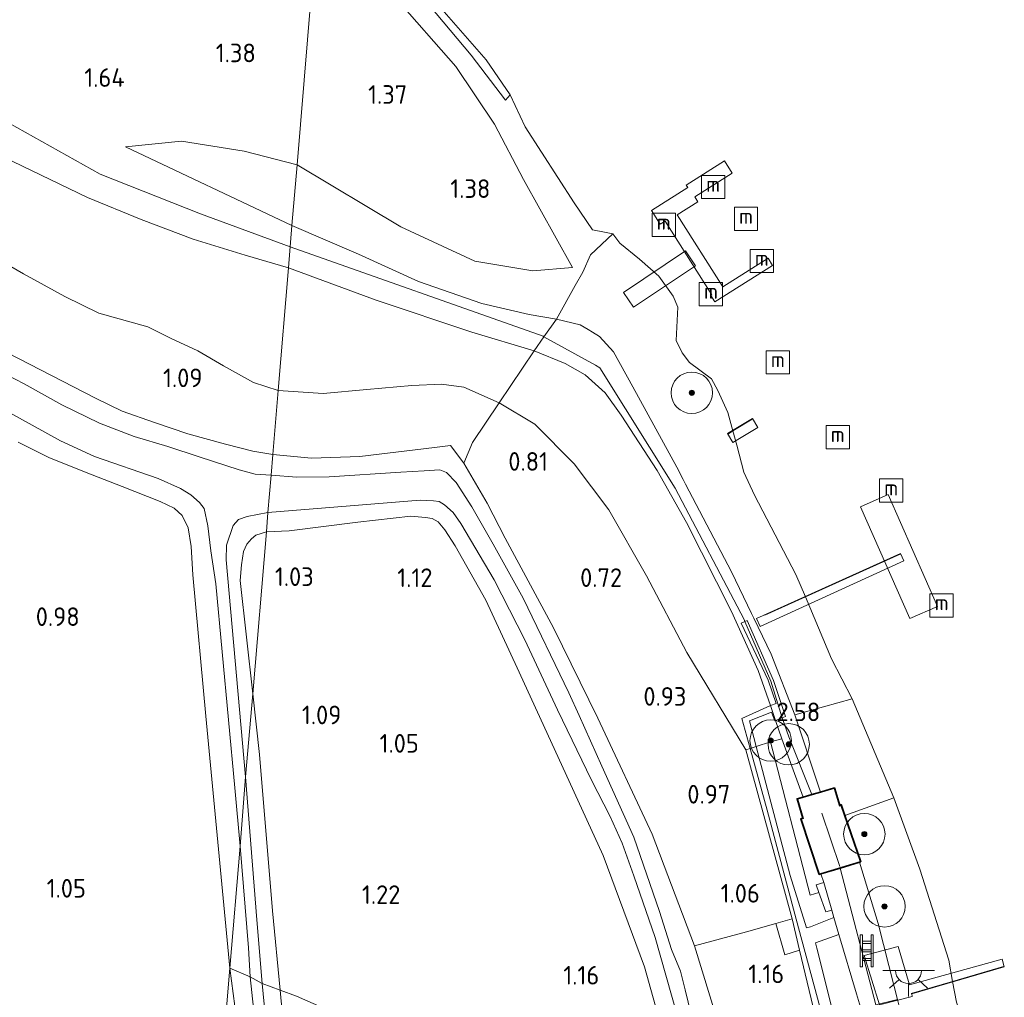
# Model space of a CAD drawing. Extents: x 126429 to 133038, y 413091 to 414846.
# Tile 260 of 304: x 132022 to 132117, y 413474 to 413568. Entities that reach past the tile are written whole.
import ezdxf
from ezdxf.enums import TextEntityAlignment as Align

# ---------------------------------------------------------------- set-up
doc = ezdxf.new("R2010")
doc.units = 0
for name, color, linetype, lineweight in [('B-ME-BC-BETONVORM-GV', 50, 'Continuous', 18), ('B-ME-GR-BOOM-S', 90, 'Continuous', 25), ('B-ME-GR-GRAS-GV', 60, 'Continuous', 13), ('B-ME-GR-STRUIK-GV', 90, 'Continuous', 13), ('B-ME-GW-OPHOGING_KRUIN-G', 90, 'Continuous', 18), ('B-ME-GW-TALUD_KRUIN-G', 90, 'Continuous', 18), ('B-ME-GW-TALUD_TEEN-G', 90, 'Continuous', 18), ('B-ME-IE-MEUBILAIR_WATERWEGMEUBILAIR-S', 150, 'Continuous', 25), ('B-ME-IE-MEUBILAIR_WEGMEUBILAIR-S', 7, 'Continuous', 25), ('B-ME-IE-TERREINAFSCHEIDING_DOORGANG-G', 210, 'Continuous', 18), ('B-ME-IE-TERREINAFSCHEIDING_KUNSTMATIG_HEKWERK-G', 20, 'IE-TERREINAFSCHEIDING-KUNSTMATIG', 18), ('B-ME-KG-KADASTRAAL_DAKRAND-G', 170, 'Continuous', 18), ('B-ME-KG-KADASTRAAL_NOK-G', 10, 'Continuous', 18), ('B-ME-KW-KUNSTWERK_BRUG-GV', 170, 'Continuous', 18), ('B-ME-KW-KUNSTWERK_STEIGER-GV', 170, 'Continuous', 18), ('B-ME-OB-BEKLEDING_STEEN-GV', 30, 'Continuous', 18), ('B-ME-OB-OEVERVOORZIENING-G', 7, 'Continuous', 18), ('B-ME-OG-BEBOUWING_SCHUUR-GV', 7, 'Continuous', 35), ('B-ME-OG-HOOGTEPUNT-S', 7, 'Continuous', 25), ('B-ME-OG-WATER_HAVEN-GV', 170, 'Continuous', 18), ('B-ME-OG-WATER_SLOOT-G', 120, 'Continuous', 18), ('B-ME-OG-WATER_SLOOT-GV', 120, 'Continuous', 18), ('B-ME-VH-VERHARDING_BETON-GV', 252, 'Continuous', 18), ('B-ME-VH-VERHARDING_TEGEL-GV', 252, 'Continuous', 18)]:
    doc.layers.add(name, color=color, linetype=linetype, lineweight=lineweight)
doc.layers.add('B-ME-OG-BEBOUWING_TRAP-S', color=7, linetype='Continuous')
doc.styles.add('NLCS-ISO', font='NLCS-ISO.ttf')
doc.styles.add('NLCS-ISO-ANNOTATIVE-T18', font='NLCS-ISO.ttf', dxfattribs={"height": 1.8})
doc.linetypes.add('IE-TERREINAFSCHEIDING-KUNSTMATIG', pattern='A,4,[82,NLCS.SHX,S=0.75,R=90,X=0,Y=0],4,-2', length=10)

# ---------------------------------------------------------------- blocks, each defined once
blk = doc.blocks.new('SAL-HOOGTELABEL-SO')
at = {"color": 0, "linetype": 'ByBlock', "lineweight": -2, "style": 'NLCS-ISO-ANNOTATIVE-T18'}
blk.add_attdef('HOOGTE', text='', height=1.8, dxfattribs=at).set_placement((2.788, 0), align=Align.RIGHT)
blk = doc.blocks.new('SGR-BOOM_01-SO')
at = {"linetype": 'ByBlock', "lineweight": 18}
h = blk.add_hatch(color=0, dxfattribs=at)
h.dxf.hatch_style = 1
edge = h.paths.add_edge_path()
edge.add_arc((0, 0), 0.25, 0, 360)
at = {"color": 0, "linetype": 'ByBlock', "lineweight": 18}
for radius in [2, 0.25]:
    blk.add_circle((0, 0), radius, dxfattribs=at)
blk = doc.blocks.new('SIE-WATER_MEERPAAL-SO')
at = {"color": 0, "linetype": 'ByBlock', "lineweight": 18}
blk.add_lwpolyline([(-1.125, -1.125), (1.125, -1.125), (1.125, 1.125), (-1.125, 1.125)], close=True, dxfattribs=at)
at = {"color": 0, "linetype": 'ByBlock', "lineweight": 18, "style": 'NLCS-ISO'}
blk.add_text('m', height=1.5, dxfattribs=at).set_placement((0, 0.283), align=Align.MIDDLE_CENTER)
blk = doc.blocks.new('SOG-WEG_TRAP-SO')
at = {"color": 0, "linetype": 'ByBlock', "lineweight": 18}
for points in [[(-0.425, -1.55), (-0.425, 1.55), (-0.625, 1.55), (-0.625, -1.55)], [(0.425, 1.55), (0.625, 1.55), (0.625, -1.55), (0.425, -1.55)]]:
    blk.add_lwpolyline(points, close=True, dxfattribs=at)
for points in [[(0.425, 0.925), (-0.425, 0.925)], [(0.425, 0.725), (-0.425, 0.725)], [(0.425, 0.1), (-0.425, 0.1)], [(0.425, -0.1), (-0.425, -0.1)], [(0.425, -0.725), (-0.425, -0.725)], [(0.425, -0.925), (-0.425, -0.925)]]:
    blk.add_lwpolyline(points, dxfattribs=at)
blk = doc.blocks.new('SKL-ET_OV_LICHTPUNT-SO')
at = {"color": 0, "linetype": 'ByBlock', "lineweight": 18}
for points in [[(-1.25, 0), (-2.5, 0)], [(1.25, 0), (2.5, 0)], [(-0.915, -0.851), (-1.831, -1.703)], [(0.915, -0.851), (1.831, -1.703)], [(0, -1.25), (0, -2.5)]]:
    blk.add_lwpolyline(points, dxfattribs=at)
blk.add_lwpolyline([(0, 0), (1.25, 0, -1), (-1.25, 0)], format="xyb", close=True, dxfattribs=at)

msp = doc.modelspace()

# ---------------------------------------------------------------- linework, layer by layer
at = {"layer": 'B-ME-BC-BETONVORM-GV'}
msp.add_polyline3d([(132097.077, 413478.142, 1.776), (132095.654, 413477.696, 1.563), (132094.788, 413480.725, 1.531), (132096.354, 413481.163, 1.782)], close=True, dxfattribs=at)
at = {"layer": 'B-ME-GR-GRAS-GV'}
for points in [[(132050.529, 413578.269, 1.212), (132048.508, 413554.082, 1.561), (132043.389, 413555.382, 1.724), (132037.328, 413556.35, 1.861), (132031.921, 413555.797, 2.114), (132048.015, 413548.19, 2.126), (132047.674, 413544.11, 2.149), (132043.483, 413545.32, 2.162), (132038.478, 413546.879, 2.171), (132033.446, 413548.768, 2.144), (132028.262, 413550.904, 2.099), (132021.042, 413554.386, 2.115), (132017.887, 413555.944, 1.968), (132013.32, 413558.805, 1.986), (132009.739, 413561.109, 2.058), (132006.836, 413562.638, 2.072), (132004.054, 413564.246, 2.131), (131999.998, 413566.714, 2.013), (131996.347, 413568.975, 2.163)], [(132058.566, 413572.746, 0.9), (132065.343, 413564.655, 0.913), (132068.662, 413560.309, 0.913), (132069.118, 413560.834, 0.9), (132070.552, 413557.738, 0.9), (132075.307, 413550.41, 0.9), (132077.082, 413547.784, 0.9), (132078.227, 413547.565, 0.9), (132079.043, 413547.387, 0.9), (132076.871, 413545.37, 1.37), (132076.139, 413543.701, 1.607), (132075.381, 413542.418, 1.801), (132073.576, 413539.154, 2.177), (132070.947, 413539.602, 2.217), (132066.367, 413540.667, 2.244), (132060.245, 413542.794, 2.208), (132054.457, 413545.44, 2.167), (132048.015, 413548.19, 2.126), (132048.508, 413554.082, 1.561), (132058.555, 413548.07, 1.586), (132065.691, 413544.766, 1.561), (132071.29, 413543.833, 1.782), (132075.136, 413544.156, 1.495), (132070.389, 413552.659, 1.25), (132067.607, 413558.003, 1.262), (132063.844, 413563.581, 1.23), (132057.953, 413570.324, 1.283)], [(132021.042, 413554.386, 2.115), (132028.262, 413550.904, 2.099), (132033.446, 413548.768, 2.144), (132038.478, 413546.879, 2.171), (132043.483, 413545.32, 2.162), (132047.674, 413544.11, 2.149), (132046.685, 413532.266, 1.281), (132044.315, 413533.023, 1.113), (132041.41, 413534.622, 1.242), (132038.92, 413536.101, 1.24), (132036.337, 413537.263, 1.24), (132034.073, 413538.418, 1.23), (132029.357, 413539.732, 1.129), (132026.072, 413541.345, 1.212), (132022.086, 413543.541, 1.351), (132016.98, 413546.476, 1.312)], [(132016.98, 413546.476, 1.312), (132022.086, 413543.541, 1.351), (132026.072, 413541.345, 1.212), (132029.357, 413539.732, 1.129), (132034.073, 413538.418, 1.23), (132036.337, 413537.263, 1.24), (132038.92, 413536.101, 1.24), (132041.41, 413534.622, 1.242), (132044.315, 413533.023, 1.113), (132046.685, 413532.266, 1.281), (132046.167, 413526.068, 1), (132044.242, 413526.399, 1.022), (132041.589, 413527.053, 1.027), (132037.957, 413528.062, 1.036), (132034.744, 413529.171, 1.036), (132031.619, 413530.253, 1.036), (132029.043, 413531.508, 1.108), (132014.115, 413539.18, 1.145)], [(132014.115, 413539.18, 1.145), (132029.043, 413531.508, 1.108), (132031.619, 413530.253, 1.036), (132034.744, 413529.171, 1.036), (132037.957, 413528.062, 1.036), (132041.589, 413527.053, 1.027), (132044.242, 413526.399, 1.022), (132046.167, 413526.068, 1), (132045.999, 413524.062, -0.131), (132044.472, 413524.167, -0.131), (132042.925, 413524.577, -0.131), (132039.045, 413525.841, -0.131), (132036.013, 413526.827, -0.131), (132032.771, 413527.793, -0.131), (132029.432, 413529.106, -0.131), (132025.782, 413530.858, -0.131), (132022.122, 413532.906, -0.131), (132016.875, 413535.608, -0.131)], [(132009.486, 413536.311, -0.131), (132025.641, 413527.369, -0.131), (132028.925, 413525.875, -0.131), (132035.097, 413523.733, -0.131), (132037.261, 413522.772, -0.131), (132038.237, 413522.171, -0.131), (132039.069, 413521.434, -0.131), (132039.52, 413520.844, -0.131), (132039.88, 413519.153, -0.131), (132040.17, 413516.752, -0.131), (132040.649, 413513.554, -0.131), (132042.487, 413493.84, -0.131), (132043.011, 413488.206, -0.131), (132042.016, 413476.396, 1.191), (132039.692, 413500.758, 0.823), (132038.449, 413514.436, 0.81), (132038.288, 413517.165, 0.774), (132037.981, 413518.982, 0.774), (132037.393, 413520.163, 0.769), (132036.628, 413520.884, 0.769), (132035.277, 413521.518, 0.765), (132031.592, 413522.955, 0.71), (132028.115, 413524.331, 0.665), (132024.507, 413525.775, 0.665), (132021.546, 413527.268, 0.697)], [(132021.546, 413527.268, 0.697), (132024.507, 413525.775, 0.665), (132028.115, 413524.331, 0.665), (132031.592, 413522.955, 0.71), (132035.277, 413521.518, 0.765), (132036.628, 413520.884, 0.769), (132037.393, 413520.163, 0.769), (132037.981, 413518.982, 0.774), (132038.288, 413517.165, 0.774), (132038.449, 413514.436, 0.81), (132039.692, 413500.758, 0.823), (132042.016, 413476.396, 1.191), (132034.939, 413391.711, 0.892)], [(132086.845, 413470.848, -0.131), (132086.023, 413474.307, -0.131), (132085.558, 413476.125, -0.131), (132084.706, 413478.202, -0.131), (132083.529, 413481.885, -0.131), (132081.07, 413489.054, -0.131), (132077.956, 413495.922, -0.131), (132075.785, 413500.84, -0.131), (132074.783, 413503.017, -0.131), (132070.354, 413512.182, -0.131), (132067.462, 413517.385, -0.131), (132065.394, 413520.99, -0.131), (132063.885, 413523.346, -0.131), (132062.967, 413524.336, -0.131), (132062.301, 413524.584, -0.131), (132060.806, 413524.491, -0.131), (132058.527, 413524.349, -0.131), (132051.623, 413523.907, -0.131), (132048.503, 413523.865, -0.131), (132045.999, 413524.062, -0.131), (132046.167, 413526.068, 1), (132049.903, 413525.723, 1.011), (132054.586, 413525.873, 1.031), (132061.805, 413526.733, 1.096), (132063.355, 413526.927, 1.039), (132064.629, 413525.233, 0.663), (132066.877, 413521.366, 0.75), (132068.617, 413517.982, 0.838), (132073.309, 413509.299, 0.905), (132077.594, 413500.577, 1.015), (132082.836, 413489.37, 0.991), (132086.938, 413478.574, 1.077), (132089.894, 413468.904, 1.068)], [(132084.594, 413467.553, 1.055), (132082.097, 413476.528, 1.016), (132078.102, 413487.298, 0.978), (132073.728, 413496.872, 0.95), (132069.772, 413505.447, 0.966), (132066.749, 413511.971, 0.97), (132063.794, 413517.245, 0.99), (132062.809, 413518.792, 1.096), (132062.14, 413519.567, 1.092), (132061.556, 413519.862, 1.084), (132060.911, 413519.983, 1.072), (132059.508, 413520.102, 1.068), (132054.374, 413519.525, 1.023), (132047.739, 413518.68, 0.905), (132045.543, 413518.602, 0.756), (132045.699, 413520.469, -0.131), (132060.394, 413521.653, -0.131), (132061.699, 413521.6, -0.131), (132062.244, 413521.512, -0.131), (132062.753, 413521.205, -0.131), (132063.604, 413520.462, -0.131), (132064.349, 413519.399, -0.131), (132067.564, 413513.962, -0.131), (132070.532, 413508.156, -0.131), (132073.669, 413501.364, -0.131), (132076.968, 413494.572, -0.131), (132078.769, 413491.065, -0.131), (132079.929, 413488.486, -0.131), (132081.064, 413485.326, -0.131), (132083.129, 413479.38, -0.131), (132086.361, 413468.001, -0.131)], [(132034.939, 413391.711, 0.892), (132042.016, 413476.396, 1.191), (132043.447, 413465.393, 0.901)], [(132043.447, 413465.393, 0.901), (132042.016, 413476.396, 1.191), (132043.971, 413475.567, -0.131), (132044.798, 413468.001, -0.131)], [(132045.878, 413467.288, -0.131), (132045.14, 413474.926, -0.131), (132046.876, 413474.279, 0.985), (132047.667, 413465.906, 0.89)], [(132047.667, 413465.906, 0.89), (132046.876, 413474.279, 0.985), (132048.453, 413473.691, 1.044), (132087.388, 413456.598, 1.043)]]:
    msp.add_polyline3d(points, dxfattribs=at)
for points in [[(132075.136, 413544.156, 1.495), (132071.29, 413543.833, 1.782), (132065.691, 413544.766, 1.561), (132058.555, 413548.07, 1.586), (132048.508, 413554.082, 1.561), (132050.529, 413578.269, 1.212), (132057.953, 413570.324, 1.283), (132063.844, 413563.581, 1.23), (132067.607, 413558.003, 1.262), (132070.389, 413552.659, 1.25)], [(132048.508, 413554.082, 1.561), (132048.015, 413548.19, 2.126), (132031.921, 413555.797, 2.114), (132037.328, 413556.35, 1.861), (132043.389, 413555.382, 1.724)], [(132072.3773, 413537.4452, 2.2369), (132071.414, 413536.072, 2.285), (132065.417, 413537.882, 2.152), (132056.166, 413540.998, 2.252), (132047.674, 413544.11, 2.149), (132048.015, 413548.19, 2.126), (132054.457, 413545.44, 2.167), (132060.245, 413542.794, 2.208), (132066.367, 413540.667, 2.244), (132070.947, 413539.602, 2.217), (132073.576, 413539.154, 2.177)], [(132102.155, 413502.435, 0.9), (132096.618, 413500.902, 2.519), (132094.349, 413506.747, 2.63), (132092.649, 413510.255, 2.633), (132092.438, 413510.69, 2.634), (132090.491, 413514.71, 2.638), (132086.061, 413523.206, 2.522), (132085.832, 413523.647, 2.516), (132085.208, 413524.842, 2.5), (132080.95, 413532.618, 2.362), (132079.091, 413535.977, 2.285), (132077.756, 413537.479, 2.224), (132077.071, 413537.885, 2.249), (132076.646, 413538.137, 2.265), (132075.879, 413538.591, 2.293), (132073.576, 413539.154, 2.177), (132075.381, 413542.418, 1.801), (132076.139, 413543.701, 1.607), (132076.871, 413545.37, 1.37), (132079.043, 413547.387, 0.9), (132079.695, 413546.484, 0.9), (132081.608, 413544.937, 0.9), (132083.473, 413543.312, 0.9), (132084.876, 413541.356, 0.9), (132085.308, 413540.321, 0.9), (132085.144, 413537.09, 0.9), (132085.743, 413535.881, 0.9), (132086.44, 413534.942, 0.9), (132088.557, 413533.38, 0.9), (132089.181, 413532.238, 0.9), (132090.147, 413530.132, 0.9), (132090.6416, 413528.342, 0.9), (132091.021, 413526.969, 0.9), (132091.691, 413524.357, 0.9), (132092.735, 413522.146, 0.9), (132096.73, 413514.46, 0.9), (132097.6419, 413512.2911, 0.9), (132100.158, 413506.307, 0.9)], [(132071.414, 413536.072, 2.285), (132068.035, 413531.064, 1.192), (132064.619, 413532.579, 1.332), (132062.473, 413532.86, 1.384), (132059.597, 413532.729, 1.327), (132055.243, 413532.36, 1.246), (132051.026, 413531.967, 1.197), (132046.685, 413532.266, 1.281), (132047.674, 413544.11, 2.149), (132056.166, 413540.998, 2.252), (132065.417, 413537.882, 2.152)], [(132092.649, 413510.255, 2.633), (132094.349, 413506.747, 2.63), (132096.618, 413500.902, 2.519), (132098.942, 413493.9, 2.512), (132099.104, 413493.433, 2.585), (132098.258, 413493.187, 2.53), (132097.412, 413492.941, 2.475), (132095.374, 413498.588, 2.39), (132094.768, 413500.34, 2.39), (132095.396, 413500.598, 2.52), (132095.715, 413500.733, 2.443), (132094.557, 413504.209, 2.65), (132092.014, 413510.028, 2.544), (132091.788, 413509.9213, 2.544), (132091.438, 413509.756, 2.544), (132094.04, 413504.262, 2.634), (132094.806, 413501.987, 2.482), (132094.264, 413501.789, 2.39), (132093.068, 413505.196, 2.654), (132090.498, 413510.899, 2.621), (132086.153, 413519.494, 2.589), (132083.309, 413524.526, 2.512), (132079.83, 413529.874, 2.439), (132078.277, 413532.011, 2.398), (132076.353, 413533.755, 2.447), (132074.42, 413534.872, 2.402), (132071.414, 413536.072, 2.285), (132072.3773, 413537.4452, 2.2369), (132073.576, 413539.154, 2.177), (132075.879, 413538.591, 2.293), (132076.646, 413538.137, 2.265), (132077.071, 413537.885, 2.249), (132077.756, 413537.479, 2.224), (132079.091, 413535.977, 2.285), (132080.95, 413532.618, 2.362), (132085.208, 413524.842, 2.5), (132085.832, 413523.647, 2.516), (132086.061, 413523.206, 2.522), (132090.491, 413514.71, 2.638), (132092.438, 413510.69, 2.634)], [(132092.293, 413497.629, 1.794), (132091.89, 413497.498, 1.794), (132086.171, 413506.906, 1.479), (132082.295, 413514.341, 1.317), (132078.645, 413520.699, 1.367), (132075.294, 413525.171, 1.267), (132071.496, 413528.981, 1.179), (132068.035, 413531.064, 1.192), (132071.414, 413536.072, 2.285), (132074.42, 413534.872, 2.402), (132076.353, 413533.755, 2.447), (132078.277, 413532.011, 2.398), (132079.83, 413529.874, 2.439), (132083.309, 413524.526, 2.512), (132086.153, 413519.494, 2.589), (132090.498, 413510.899, 2.621), (132093.068, 413505.196, 2.654), (132094.264, 413501.789, 2.39), (132091.493, 413500.535, 1.845)], [(132064.619, 413532.579, 1.332), (132068.035, 413531.064, 1.192), (132065.464, 413527.215, 0.982), (132064.629, 413525.233, 0.663), (132063.355, 413526.927, 1.039), (132061.805, 413526.733, 1.096), (132054.586, 413525.873, 1.031), (132049.903, 413525.723, 1.011), (132046.167, 413526.068, 1), (132046.685, 413532.266, 1.281), (132051.026, 413531.967, 1.197), (132055.243, 413532.36, 1.246), (132059.597, 413532.729, 1.327), (132062.473, 413532.86, 1.384)], [(132091.946, 413479.929, 1.075), (132086.938, 413478.574, 1.077), (132082.836, 413489.37, 0.991), (132077.594, 413500.577, 1.015), (132073.309, 413509.299, 0.905), (132068.617, 413517.982, 0.838), (132066.877, 413521.366, 0.75), (132064.629, 413525.233, 0.663), (132065.464, 413527.215, 0.982), (132068.035, 413531.064, 1.192), (132071.496, 413528.981, 1.179), (132075.294, 413525.171, 1.267), (132078.645, 413520.699, 1.367), (132082.295, 413514.341, 1.317), (132086.171, 413506.906, 1.479), (132091.89, 413497.498, 1.794), (132096.354, 413481.163, 1.782), (132094.788, 413480.725, 1.531)], [(132044.233, 413502.932, 0.823), (132043.54, 413494.885, -0.131), (132041.643, 413515.888, -0.131), (132041.704, 413517.282, -0.131), (132042.321, 413519.203, -0.131), (132042.841, 413519.765, -0.131), (132043.676, 413520.078, -0.131), (132045.699, 413520.469, -0.131), (132045.543, 413518.602, 0.756), (132044.523, 413518.258, 0.765), (132044.099, 413517.918, 0.769), (132043.641, 413517.381, 0.778), (132043.332, 413516.694, 0.787), (132043.144, 413515.394, 0.796), (132042.999, 413513.881, 0.819)], [(132084.594, 413467.553, 1.055), (132087.388, 413456.598, 1.043), (132048.453, 413473.691, 1.044), (132046.876, 413474.279, 0.985), (132046.151, 413481.957, 1.072), (132044.882, 413497.069, 0.958), (132044.233, 413502.932, 0.823), (132045.543, 413518.602, 0.756), (132047.739, 413518.68, 0.905), (132054.374, 413519.525, 1.023), (132059.508, 413520.102, 1.068), (132060.911, 413519.983, 1.072), (132061.556, 413519.862, 1.084), (132062.14, 413519.567, 1.092), (132062.809, 413518.792, 1.096), (132063.794, 413517.245, 0.99), (132066.749, 413511.971, 0.97), (132069.772, 413505.447, 0.966), (132073.728, 413496.872, 0.95), (132078.102, 413487.298, 0.978), (132082.097, 413476.528, 1.016)], [(132045.543, 413518.602, 0.756), (132044.233, 413502.932, 0.823), (132042.999, 413513.881, 0.819), (132043.144, 413515.394, 0.796), (132043.332, 413516.694, 0.787), (132043.641, 413517.381, 0.778), (132044.099, 413517.918, 0.769), (132044.523, 413518.258, 0.765)], [(132046.151, 413481.957, 1.072), (132046.876, 413474.279, 0.985), (132045.14, 413474.926, -0.131), (132044.626, 413481.068, -0.131), (132043.54, 413494.885, -0.131), (132044.233, 413502.932, 0.823), (132044.882, 413497.069, 0.958)], [(132094.369, 413501.139, 2.331), (132094.703, 413500.312, 2.381), (132094.768, 413500.34, 2.39), (132095.374, 413498.588, 2.39), (132094.271, 413498.278, 2.177), (132092.882, 413497.82, 1.794), (132092.231, 413500.299, 1.881)], [(132097.198, 413490.84, 2.313), (132098.985, 413485.461, 2.272), (132099.145, 413485.51, 2.443), (132099.433, 413484.701, 2.368), (132098.699, 413484.467, 2.243), (132098.933, 413483.733, 2.231), (132098.117, 413483.453, 2.114), (132094.271, 413498.278, 2.177), (132095.374, 413498.588, 2.39), (132097.412, 413492.941, 2.475), (132096.841, 413492.775, 2.358), (132097.393, 413490.908, 2.313)], [(132102.091, 413459.305, 1.807), (132104.327, 413449.083, 1.782), (132103.875, 413449.238, 1.789), (132101.749, 413459.077, 1.753), (132098.753, 413471.136, 1.761), (132097.077, 413478.142, 1.776), (132096.354, 413481.163, 1.782), (132091.89, 413497.498, 1.794), (132092.293, 413497.629, 1.794), (132093.935, 413491.664, 1.845), (132096.739, 413481.134, 1.82), (132099.043, 413472.676, 1.745)], [(132113.01, 413453.907, 1.843), (132110.646, 413453.178, 2.469), (132110.536, 413453.746, 2.474), (132109.397, 413459.64, 2.516), (132106.927, 413471.806, 2.5), (132106.844, 413472.216, 2.5), (132106.544, 413473.382, 2.543), (132106.222, 413474.636, 2.494), (132104.661, 413480.715, 2.479), (132102.861, 413486.649, 2.475), (132102.987, 413486.687, 2.443), (132101.46, 413491.151, 2.311), (132106.188, 413492.879, 0.9), (132108.72, 413485.966, 0.9), (132111.495, 413477.167, 0.9), (132111.8768, 413475.1175, 0.9), (132112.247, 413473.13, 0.9), (132113.187, 413470.364, 0.9), (132115.051, 413464.627, 0.9), (132116.544, 413454.459, 0.9)], [(132043.811, 413478.353, -0.131), (132043.971, 413475.567, -0.131), (132042.016, 413476.396, 1.191), (132043.011, 413488.206, -0.131)], [(132094.788, 413480.725, 1.531), (132095.654, 413477.696, 1.563), (132097.077, 413478.142, 1.776), (132098.753, 413471.136, 1.761), (132095.36, 413470.156, 1.13), (132089.894, 413468.904, 1.068), (132086.938, 413478.574, 1.077), (132091.946, 413479.929, 1.075)], [(132102.596, 413473.935, 2.443), (132103.468, 413471.011, 2.443), (132104.618, 413469.934, 2.467), (132106.197, 413461.682, 2.512), (132107.762, 413454.001, 2.452), (132106.604, 413453.671, 2.227), (132106.847, 413452.257, 2.227), (132108.071, 413452.531, 2.488), (132108.124, 413452.274, 2.488), (132108.867, 413447.16, 2.513), (132104.92, 413448.892, 1.863), (132102.932, 413458.231, 1.85), (132100.45, 413469.236, 1.818), (132099.92, 413471.492, 1.781), (132100.425, 413471.674, 1.981), (132098.759, 413478.327, 2.11), (132098.635, 413478.84, 1.936), (132100.891, 413479.653, 2.443)]]:
    msp.add_polyline3d(points, close=True, dxfattribs=at)
at = {"layer": 'B-ME-GR-STRUIK-GV'}
for points in [[(132102.155, 413502.435, 0.9), (132106.188, 413492.879, 0.9), (132101.46, 413491.151, 2.311), (132101.096, 413492.214, 2.208), (132100.961, 413492.138, 2.22), (132100.472, 413493.83, 2.208), (132099.104, 413493.433, 2.585), (132098.942, 413493.9, 2.512), (132096.618, 413500.902, 2.519)], [(132094.271, 413498.278, 2.177), (132098.117, 413483.453, 2.114), (132098.933, 413483.733, 2.231), (132099.607, 413481.847, 2.327), (132100.185, 413482.021, 2.458), (132100.404, 413481.287, 2.443), (132098.135, 413480.385, 2.013), (132097.737, 413480.288, 1.893), (132096.166, 413485.347, 1.868), (132092.882, 413497.82, 1.794)]]:
    msp.add_polyline3d(points, close=True, dxfattribs=at)
at = {"layer": 'B-ME-GW-OPHOGING_KRUIN-G'}
for points in [[(131694.521, 413549.179, 2.11), (131699.999, 413549.999, 2.402), (131707.216, 413550.523, 2.312), (131741.62, 413551.809, 2.162), (131750.51, 413549.998, 2.248), (131770.343, 413558.179, 2.113), (131784.164, 413562.681, 2.097), (131808.671, 413568.087, 1.947), (131831.401, 413572.619, 1.937), (131854.131, 413577.152, 1.927), (131877.2, 413581.57, 2), (131900.27, 413585.988, 2.072), (131925.262, 413591.27, 2.05), (131950.254, 413596.553, 2.027), (131974.151, 413583.666, 2.02), (131998.049, 413570.78, 2.013), (132029.472, 413553.158, 2.226), (132039.169, 413549.318, 2.251), (132047.845, 413546.15, 2.138)], [(132098.258, 413493.187, 2.53), (132096.044, 413498.78, 2.52), (132095.396, 413500.598, 2.52), (132094.315, 413504.155, 2.634), (132091.788, 413509.9213, 2.544), (132091.711, 413510.097, 2.552), (132085.045, 413522.824, 2.5), (132077.778, 413534.45, 2.488), (132077.35, 413534.687, 2.473), (132072.3773, 413537.4452, 2.2369), (132072.282, 413537.498, 2.293), (132047.845, 413546.15, 2.138)], [(132110.069, 413446.49, 2.446), (132108.962, 413452.709, 2.518), (132104.455, 413472.857, 2.543), (132101.003, 413486.079, 2.459)]]:
    msp.add_polyline3d(points, dxfattribs=at)
at = {"layer": 'B-ME-GW-TALUD_KRUIN-G'}
for points in [[(132050.529, 413578.269, 1.212), (132057.953, 413570.324, 1.283), (132063.844, 413563.581, 1.23), (132067.607, 413558.003, 1.262), (132070.389, 413552.659, 1.25)], [(131996.347, 413568.975, 2.163), (131999.998, 413566.714, 2.013), (132004.054, 413564.246, 2.131), (132006.836, 413562.638, 2.072), (132009.739, 413561.109, 2.058), (132013.32, 413558.805, 1.986), (132017.887, 413555.944, 1.968), (132021.042, 413554.386, 2.115), (132028.262, 413550.904, 2.099), (132033.446, 413548.768, 2.144), (132038.478, 413546.879, 2.171), (132043.483, 413545.32, 2.162), (132047.674, 413544.11, 2.149)], [(132048.015, 413548.19, 2.126), (132031.921, 413555.797, 2.114)], [(132070.389, 413552.659, 1.25), (132075.136, 413544.156, 1.495)], [(132099.104, 413493.433, 2.585), (132098.942, 413493.9, 2.512), (132096.618, 413500.902, 2.519), (132094.349, 413506.747, 2.63), (132092.649, 413510.255, 2.633), (132092.438, 413510.69, 2.634), (132090.491, 413514.71, 2.638), (132086.061, 413523.206, 2.522), (132085.832, 413523.647, 2.516), (132085.208, 413524.842, 2.5), (132080.95, 413532.618, 2.362), (132079.091, 413535.977, 2.285), (132077.756, 413537.479, 2.224), (132077.071, 413537.885, 2.249), (132076.646, 413538.137, 2.265), (132075.879, 413538.591, 2.293), (132073.576, 413539.154, 2.177), (132070.947, 413539.602, 2.217), (132066.367, 413540.667, 2.244), (132060.245, 413542.794, 2.208), (132054.457, 413545.44, 2.167), (132048.015, 413548.19, 2.126)], [(132047.674, 413544.11, 2.149), (132056.166, 413540.998, 2.252), (132065.417, 413537.882, 2.152), (132071.414, 413536.072, 2.285)], [(132071.414, 413536.072, 2.285), (132074.42, 413534.872, 2.402), (132076.353, 413533.755, 2.447), (132078.277, 413532.011, 2.398), (132079.83, 413529.874, 2.439), (132083.309, 413524.526, 2.512), (132086.153, 413519.494, 2.589), (132090.498, 413510.899, 2.621), (132093.068, 413505.196, 2.654), (132094.264, 413501.789, 2.39)], [(132095.374, 413498.588, 2.39), (132094.768, 413500.34, 2.39)], [(132097.412, 413492.941, 2.475), (132095.374, 413498.588, 2.39)], [(132111.88, 413445.686, 2.496), (132111.622, 413447.429, 2.496), (132111.289, 413449.685, 2.503), (132111.184, 413450.395, 2.504), (132110.646, 413453.178, 2.469), (132110.536, 413453.746, 2.474), (132109.397, 413459.64, 2.516), (132106.927, 413471.806, 2.5), (132106.844, 413472.216, 2.5), (132106.544, 413473.382, 2.543), (132106.222, 413474.636, 2.494), (132104.661, 413480.715, 2.479), (132102.861, 413486.649, 2.475)], [(132108.867, 413447.16, 2.513), (132108.124, 413452.274, 2.488), (132108.071, 413452.531, 2.488), (132107.762, 413454.001, 2.452), (132106.197, 413461.682, 2.512), (132104.618, 413469.934, 2.467), (132103.468, 413471.011, 2.443), (132102.596, 413473.935, 2.443), (132100.891, 413479.653, 2.443), (132100.404, 413481.287, 2.443), (132100.185, 413482.021, 2.458), (132099.433, 413484.701, 2.368), (132099.145, 413485.51, 2.443)]]:
    msp.add_polyline3d(points, dxfattribs=at)
at = {"layer": 'B-ME-GW-TALUD_TEEN-G'}
for points in [[(132046.685, 413532.266, 1.281), (132044.315, 413533.023, 1.113), (132041.41, 413534.622, 1.242), (132038.92, 413536.101, 1.24), (132036.337, 413537.263, 1.24), (132034.073, 413538.418, 1.23), (132029.357, 413539.732, 1.129), (132026.072, 413541.345, 1.212), (132022.086, 413543.541, 1.351), (132016.98, 413546.476, 1.312), (132007.505, 413551.475, 1.439), (132003.029, 413554.232, 1.433), (131995.86, 413557.825, 1.189), (131990.621, 413559.967, 1.244), (131987.359, 413561.408, 1.212), (131983.302, 413563.287, 1.234), (131979.634, 413565.165, 1.205), (131972.563, 413568.82, 1.241)], [(132031.921, 413555.797, 2.114), (132037.328, 413556.35, 1.861), (132043.389, 413555.382, 1.724), (132048.508, 413554.082, 1.561)], [(132048.508, 413554.082, 1.561), (132058.555, 413548.07, 1.586), (132065.691, 413544.766, 1.561), (132071.29, 413543.833, 1.782), (132075.136, 413544.156, 1.495)], [(132046.685, 413532.266, 1.281), (132051.026, 413531.967, 1.197), (132055.243, 413532.36, 1.246), (132059.597, 413532.729, 1.327), (132062.473, 413532.86, 1.384), (132064.619, 413532.579, 1.332), (132068.035, 413531.064, 1.192)], [(132068.035, 413531.064, 1.192), (132071.496, 413528.981, 1.179), (132075.294, 413525.171, 1.267), (132078.645, 413520.699, 1.367), (132082.295, 413514.341, 1.317), (132086.171, 413506.906, 1.479), (132091.89, 413497.498, 1.794)], [(132096.354, 413481.163, 1.782), (132091.89, 413497.498, 1.794)], [(132103.875, 413449.238, 1.789), (132101.749, 413459.077, 1.753), (132098.753, 413471.136, 1.761), (132097.077, 413478.142, 1.776)]]:
    msp.add_polyline3d(points, dxfattribs=at)
at = {"layer": 'B-ME-IE-TERREINAFSCHEIDING_DOORGANG-G'}
for points in [[(132094.768, 413500.34, 2.39), (132094.264, 413501.789, 2.39)], [(132092.293, 413497.629, 1.794), (132092.882, 413497.82, 1.794)], [(132097.077, 413478.142, 1.776), (132096.354, 413481.163, 1.782)]]:
    msp.add_polyline3d(points, dxfattribs=at)
at = {"layer": 'B-ME-IE-TERREINAFSCHEIDING_KUNSTMATIG_HEKWERK-G'}
for points in [[(132076.139, 413543.701, 1.607), (132076.871, 413545.37, 1.37), (132079.043, 413547.387, 0.9)], [(132065.464, 413527.215, 0.982), (132068.035, 413531.064, 1.192), (132071.414, 413536.072, 2.285), (132072.3773, 413537.4452, 2.2369), (132073.576, 413539.154, 2.177), (132075.381, 413542.418, 1.801), (132076.139, 413543.701, 1.607)], [(132090.196, 413528.073, 1.683), (132090.6416, 413528.342, 0.9), (132092.512, 413529.471, 1.683)], [(132065.464, 413527.215, 0.982), (132064.629, 413525.233, 0.663)], [(132093.725, 413510.521, 2.505), (132097.6419, 413512.2911, 0.9), (132106.818, 413516.438, 2.164)], [(132092.882, 413497.82, 1.794), (132094.271, 413498.278, 2.177), (132095.374, 413498.588, 2.39)], [(132091.89, 413497.498, 1.794), (132092.293, 413497.629, 1.794)], [(132096.354, 413481.163, 1.782), (132094.788, 413480.725, 1.531), (132091.946, 413479.929, 1.075), (132086.938, 413478.574, 1.077)], [(132116.807, 413476.556, 2.499), (132111.8768, 413475.1175, 0.9), (132107.879, 413473.951, 3.145)]]:
    msp.add_polyline3d(points, dxfattribs=at)
at = {"layer": 'B-ME-KG-KADASTRAAL_DAKRAND-G'}
msp.add_polyline3d([(132100.931, 413492.064, 4.435), (132101.068, 413492.141, 4.492), (132102.922, 413486.72, 4.52), (132099.018, 413485.523, 4.52), (132097.261, 413490.809, 4.447), (132097.454, 413490.876, 4.443), (132096.903, 413492.741, 4.212), (132100.438, 413493.768, 4.163)], close=True, dxfattribs=at)
at = {"layer": 'B-ME-KG-KADASTRAAL_NOK-G'}
msp.add_polyline3d([(132100.957, 413486.223, 4.808), (132099.238, 413491.391, 4.792)], dxfattribs=at)
at = {"layer": 'B-ME-KW-KUNSTWERK_BRUG-GV'}
for points in [[(132087.027, 413544.314, 1.475), (132081.036, 413540.303, 1.475), (132080.074, 413541.74, 1.475), (132086.065, 413545.751, 1.475)], [(132093.048, 413528.68, 1.683), (132090.646, 413527.23, 1.683), (132090.127, 413528.09, 1.683), (132092.529, 413529.54, 1.683)], [(132107.148, 413515.774, 2.062), (132093.28, 413509.423, 2.5), (132092.919, 413510.212, 2.525), (132106.844, 413516.505, 2.162)], [(132106.622, 413478.499, 2.978), (132107.699, 413474.793, 3.084), (132116.651, 413477.288, 2.459), (132116.869, 413476.522, 2.496), (132107.935, 413473.915, 3.145), (132107.97, 413473.672, 3.137), (132104.802, 413472.871, 3.137), (132103.318, 413477.621, 3.137)]]:
    msp.add_polyline3d(points, close=True, dxfattribs=at)
at = {"layer": 'B-ME-KW-KUNSTWERK_STEIGER-GV'}
for points in [[(132085.263, 413549.218, 1.525), (132089.659, 413542.267, 1.525), (132094.035, 413545.035, 1.525), (132094.472, 413544.345, 1.525), (132088.886, 413540.812, 1.513), (132088.498, 413541.426, 1.475), (132088.611, 413541.497, 1.475), (132084.096, 413548.635, 1.475), (132083.601, 413548.322, 1.475), (132082.762, 413549.65, 1.513), (132086.274, 413551.871, 1.5), (132086.124, 413552.109, 1.5), (132089.818, 413554.445, 1.525), (132090.567, 413553.261, 1.525), (132086.951, 413550.975, 1.525), (132087.263, 413550.482, 1.525)], [(132110.407, 413511.373, 1.612), (132107.751, 413510.202, 1.662), (132102.983, 413521.016, 1.662), (132105.639, 413522.187, 1.612)]]:
    msp.add_polyline3d(points, close=True, dxfattribs=at)
at = {"layer": 'B-ME-OB-BEKLEDING_STEEN-GV'}
msp.add_polyline3d([(132069.118, 413560.834, 0.9), (132068.662, 413560.309, 0.913), (132065.343, 413564.655, 0.913), (132058.566, 413572.746, 0.9), (132050.786, 413581.35, 0.9), (132050.913, 413582.859, 0.9), (132057.95, 413574.765, 0.9), (132061.162, 413570.706, 0.9), (132066.791, 413564.212, 0.9)], close=True, dxfattribs=at)
at = {"layer": 'B-ME-OB-OEVERVOORZIENING-G'}
msp.add_polyline3d([(132112.247, 413473.13, 0.9), (132111.8768, 413475.1175, 0.9), (132111.495, 413477.167, 0.9), (132108.72, 413485.966, 0.9), (132106.188, 413492.879, 0.9), (132102.155, 413502.435, 0.9), (132100.158, 413506.307, 0.9), (132097.6419, 413512.2911, 0.9), (132096.73, 413514.46, 0.9), (132092.735, 413522.146, 0.9), (132091.691, 413524.357, 0.9), (132091.021, 413526.969, 0.9), (132090.6416, 413528.342, 0.9), (132090.147, 413530.132, 0.9), (132089.181, 413532.238, 0.9), (132088.557, 413533.38, 0.9), (132086.44, 413534.942, 0.9), (132085.743, 413535.881, 0.9), (132085.144, 413537.09, 0.9), (132085.308, 413540.321, 0.9), (132084.876, 413541.356, 0.9), (132083.473, 413543.312, 0.9), (132081.608, 413544.937, 0.9), (132079.695, 413546.484, 0.9), (132079.043, 413547.387, 0.9), (132078.227, 413547.565, 0.9), (132077.082, 413547.784, 0.9), (132075.307, 413550.41, 0.9), (132070.552, 413557.738, 0.9), (132069.118, 413560.834, 0.9), (132066.791, 413564.212, 0.9), (132061.162, 413570.706, 0.9)], dxfattribs=at)
at = {"layer": 'B-ME-OG-BEBOUWING_SCHUUR-GV'}
msp.add_polyline3d([(132100.472, 413493.83, 2.208), (132100.961, 413492.138, 2.22), (132101.096, 413492.214, 2.208), (132101.46, 413491.151, 2.311), (132102.987, 413486.687, 2.443), (132102.861, 413486.649, 2.475), (132101.003, 413486.079, 2.459), (132099.145, 413485.51, 2.443), (132098.985, 413485.461, 2.272), (132097.198, 413490.84, 2.313), (132097.393, 413490.908, 2.313), (132096.841, 413492.775, 2.358), (132097.412, 413492.941, 2.475), (132098.258, 413493.187, 2.53), (132099.104, 413493.433, 2.585)], close=True, dxfattribs=at)
at = {"layer": 'B-ME-OG-WATER_HAVEN-GV'}
msp.add_polyline3d([(132112.247, 413473.13, 0.9), (132111.8768, 413475.1175, 0.9), (132111.495, 413477.167, 0.9), (132108.72, 413485.966, 0.9), (132106.188, 413492.879, 0.9), (132102.155, 413502.435, 0.9), (132100.158, 413506.307, 0.9), (132097.6419, 413512.2911, 0.9), (132096.73, 413514.46, 0.9), (132092.735, 413522.146, 0.9), (132091.691, 413524.357, 0.9), (132091.021, 413526.969, 0.9), (132090.6416, 413528.342, 0.9), (132090.147, 413530.132, 0.9), (132089.181, 413532.238, 0.9), (132088.557, 413533.38, 0.9), (132086.44, 413534.942, 0.9), (132085.743, 413535.881, 0.9), (132085.144, 413537.09, 0.9), (132085.308, 413540.321, 0.9), (132084.876, 413541.356, 0.9), (132083.473, 413543.312, 0.9), (132081.608, 413544.937, 0.9), (132079.695, 413546.484, 0.9), (132079.043, 413547.387, 0.9), (132078.227, 413547.565, 0.9), (132077.082, 413547.784, 0.9), (132075.307, 413550.41, 0.9), (132070.552, 413557.738, 0.9), (132069.118, 413560.834, 0.9), (132066.791, 413564.212, 0.9), (132061.162, 413570.706, 0.9)], dxfattribs=at)
at = {"layer": 'B-ME-OG-WATER_SLOOT-G'}
for points in [[(131956.332, 413568.953, 1.108), (131964.421, 413564.98, 1.068), (131974.005, 413560.04, 1.072), (131983.881, 413554.608, 1.077), (131997.958, 413547.434, 1.176), (132014.115, 413539.18, 1.145), (132029.043, 413531.508, 1.108), (132031.619, 413530.253, 1.036), (132034.744, 413529.171, 1.036), (132037.957, 413528.062, 1.036), (132041.589, 413527.053, 1.027), (132044.242, 413526.399, 1.022), (132046.167, 413526.068, 1)], [(132042.016, 413476.396, 1.191), (132039.692, 413500.758, 0.823), (132038.449, 413514.436, 0.81), (132038.288, 413517.165, 0.774), (132037.981, 413518.982, 0.774), (132037.393, 413520.163, 0.769), (132036.628, 413520.884, 0.769), (132035.277, 413521.518, 0.765), (132031.592, 413522.955, 0.71), (132028.115, 413524.331, 0.665), (132024.507, 413525.775, 0.665), (132021.546, 413527.268, 0.697)], [(132046.167, 413526.068, 1), (132049.903, 413525.723, 1.011), (132054.586, 413525.873, 1.031), (132061.805, 413526.733, 1.096), (132063.355, 413526.927, 1.039)], [(132064.629, 413525.233, 0.663), (132063.355, 413526.927, 1.039)], [(132064.629, 413525.233, 0.663), (132066.877, 413521.366, 0.75), (132068.617, 413517.982, 0.838), (132073.309, 413509.299, 0.905), (132077.594, 413500.577, 1.015), (132082.836, 413489.37, 0.991), (132086.938, 413478.574, 1.077), (132089.894, 413468.904, 1.068), (132091.989, 413460.281, 1.035), (132093.717, 413453.744, 1.157)], [(132084.594, 413467.553, 1.055), (132082.097, 413476.528, 1.016), (132078.102, 413487.298, 0.978), (132073.728, 413496.872, 0.95), (132069.772, 413505.447, 0.966), (132066.749, 413511.971, 0.97), (132063.794, 413517.245, 0.99), (132062.809, 413518.792, 1.096), (132062.14, 413519.567, 1.092), (132061.556, 413519.862, 1.084), (132060.911, 413519.983, 1.072), (132059.508, 413520.102, 1.068), (132054.374, 413519.525, 1.023), (132047.739, 413518.68, 0.905), (132045.543, 413518.602, 0.756)], [(132044.233, 413502.932, 0.823), (132042.999, 413513.881, 0.819), (132043.144, 413515.394, 0.796), (132043.332, 413516.694, 0.787), (132043.641, 413517.381, 0.778), (132044.099, 413517.918, 0.769), (132044.523, 413518.258, 0.765), (132045.543, 413518.602, 0.756)], [(132046.876, 413474.279, 0.985), (132046.151, 413481.957, 1.072), (132044.882, 413497.069, 0.958), (132044.233, 413502.932, 0.823)], [(132042.016, 413476.396, 1.191), (132043.447, 413465.393, 0.901), (132045, 413448.467, 0.875), (132047.582, 413421.456, 0.845), (132049.872, 413400.857, 0.695), (132050.128, 413400.195, 0.675), (132050.747, 413399.845, 0.669), (132051.682, 413399.813, 0.649), (132052.351, 413400.139, 0.685), (132052.685, 413400.83, 0.767), (132052.792, 413401.803, 0.851), (132052.664, 413403.202, 0.881), (132051.305, 413423.088, 0.927), (132049.152, 413447.075, 1.025), (132047.667, 413465.906, 0.89), (132046.876, 413474.279, 0.985)]]:
    msp.add_polyline3d(points, dxfattribs=at)
at = {"layer": 'B-ME-OG-WATER_SLOOT-GV'}
for points in [[(132016.875, 413535.608, -0.131), (132022.122, 413532.906, -0.131), (132025.782, 413530.858, -0.131), (132029.432, 413529.106, -0.131), (132032.771, 413527.793, -0.131), (132036.013, 413526.827, -0.131), (132039.045, 413525.841, -0.131), (132042.925, 413524.577, -0.131), (132044.472, 413524.167, -0.131), (132045.999, 413524.062, -0.131), (132045.699, 413520.469, -0.131), (132043.676, 413520.078, -0.131), (132042.841, 413519.765, -0.131), (132042.321, 413519.203, -0.131), (132041.704, 413517.282, -0.131), (132041.643, 413515.888, -0.131), (132043.54, 413494.885, -0.131), (132043.011, 413488.206, -0.131), (132042.487, 413493.84, -0.131), (132040.649, 413513.554, -0.131), (132040.17, 413516.752, -0.131), (132039.88, 413519.153, -0.131), (132039.52, 413520.844, -0.131), (132039.069, 413521.434, -0.131), (132038.237, 413522.171, -0.131), (132037.261, 413522.772, -0.131), (132035.097, 413523.733, -0.131), (132028.925, 413525.875, -0.131), (132025.641, 413527.369, -0.131), (132009.486, 413536.311, -0.131)], [(132086.361, 413468.001, -0.131), (132083.129, 413479.38, -0.131), (132081.064, 413485.326, -0.131), (132079.929, 413488.486, -0.131), (132078.769, 413491.065, -0.131), (132076.968, 413494.572, -0.131), (132073.669, 413501.364, -0.131), (132070.532, 413508.156, -0.131), (132067.564, 413513.962, -0.131), (132064.349, 413519.399, -0.131), (132063.604, 413520.462, -0.131), (132062.753, 413521.205, -0.131), (132062.244, 413521.512, -0.131), (132061.699, 413521.6, -0.131), (132060.394, 413521.653, -0.131), (132045.699, 413520.469, -0.131), (132045.999, 413524.062, -0.131), (132048.503, 413523.865, -0.131), (132051.623, 413523.907, -0.131), (132058.527, 413524.349, -0.131), (132060.806, 413524.491, -0.131), (132062.301, 413524.584, -0.131), (132062.967, 413524.336, -0.131), (132063.885, 413523.346, -0.131), (132065.394, 413520.99, -0.131), (132067.462, 413517.385, -0.131), (132070.354, 413512.182, -0.131), (132074.783, 413503.017, -0.131), (132075.785, 413500.84, -0.131), (132077.956, 413495.922, -0.131), (132081.07, 413489.054, -0.131), (132083.529, 413481.885, -0.131), (132084.706, 413478.202, -0.131), (132085.558, 413476.125, -0.131), (132086.023, 413474.307, -0.131), (132086.845, 413470.848, -0.131)]]:
    msp.add_polyline3d(points, dxfattribs=at)
for points in [[(132044.626, 413481.068, -0.131), (132045.14, 413474.926, -0.131), (132043.971, 413475.567, -0.131), (132043.811, 413478.353, -0.131), (132043.011, 413488.206, -0.131), (132043.54, 413494.885, -0.131)], [(132051.766, 413401.211, -0.131), (132051.442, 413401.036, -0.131), (132051.037, 413401.198, -0.131), (132050.833, 413401.689, -0.131), (132050.683, 413402.246, -0.131), (132050.101, 413408.271, -0.131), (132047.785, 413434.622, -0.131), (132045.896, 413454.518, -0.131), (132044.798, 413468.001, -0.131), (132043.971, 413475.567, -0.131), (132045.14, 413474.926, -0.131), (132045.878, 413467.288, -0.131), (132046.567, 413458.718, -0.131), (132049.266, 413429.296, -0.131), (132051.363, 413403.17, -0.131), (132051.453, 413401.996, -0.131)]]:
    msp.add_polyline3d(points, close=True, dxfattribs=at)
at = {"layer": 'B-ME-VH-VERHARDING_BETON-GV'}
msp.add_polyline3d([(132104.455, 413472.857, 2.543), (132103.468, 413471.011, 2.443), (132102.596, 413473.935, 2.443), (132100.891, 413479.653, 2.443), (132100.404, 413481.287, 2.443), (132100.185, 413482.021, 2.458), (132099.433, 413484.701, 2.368), (132099.145, 413485.51, 2.443), (132101.003, 413486.079, 2.459), (132102.861, 413486.649, 2.475), (132104.661, 413480.715, 2.479), (132106.222, 413474.636, 2.494), (132106.544, 413473.382, 2.543)], close=True, dxfattribs=at)
at = {"layer": 'B-ME-VH-VERHARDING_TEGEL-GV'}
for points in [[(132095.396, 413500.598, 2.52), (132094.768, 413500.34, 2.39), (132094.264, 413501.789, 2.39), (132094.806, 413501.987, 2.482), (132094.04, 413504.262, 2.634), (132091.438, 413509.756, 2.544), (132091.788, 413509.9213, 2.544), (132092.014, 413510.028, 2.544), (132094.557, 413504.209, 2.65), (132095.715, 413500.733, 2.443)], [(132094.264, 413501.789, 2.39), (132094.768, 413500.34, 2.39), (132094.703, 413500.312, 2.381), (132094.369, 413501.139, 2.331), (132092.231, 413500.299, 1.881), (132092.882, 413497.82, 1.794), (132092.293, 413497.629, 1.794), (132091.493, 413500.535, 1.845)], [(132096.166, 413485.347, 1.868), (132097.737, 413480.288, 1.893), (132098.135, 413480.385, 2.013), (132100.404, 413481.287, 2.443), (132100.891, 413479.653, 2.443), (132098.635, 413478.84, 1.936), (132098.759, 413478.327, 2.11), (132100.425, 413471.674, 1.981), (132099.92, 413471.492, 1.781), (132100.45, 413469.236, 1.818), (132102.932, 413458.231, 1.85), (132104.92, 413448.892, 1.863), (132104.327, 413449.083, 1.782), (132102.091, 413459.305, 1.807), (132099.043, 413472.676, 1.745), (132096.739, 413481.134, 1.82), (132093.935, 413491.664, 1.845), (132092.293, 413497.629, 1.794), (132092.882, 413497.82, 1.794)], [(132100.185, 413482.021, 2.458), (132099.607, 413481.847, 2.327), (132098.933, 413483.733, 2.231), (132098.699, 413484.467, 2.243), (132099.433, 413484.701, 2.368)]]:
    msp.add_polyline3d(points, close=True, dxfattribs=at)

# ---------------------------------------------------------------- block references
at = {"layer": 'B-ME-GR-BOOM-S'}
for p in [(132086.666, 413532.028, 1.269), (132094.286, 413498.405, 2.218), (132096.032, 413498.047, 2.318), (132103.341, 413489.367, 1.912), (132105.291, 413482.375, 2.25)]:
    msp.add_blockref('SGR-BOOM_01-SO', p, dxfattribs=at)
at = {"layer": 'B-ME-IE-MEUBILAIR_WATERWEGMEUBILAIR-S'}
for p in [(132088.726, 413551.926, 3.506), (132083.951, 413548.263, 4.456), (132091.902, 413548.836, 3.518), (132093.428, 413544.77, 3.443), (132088.515, 413541.577, 4.293), (132094.984, 413534.974, 4.206), (132100.767, 413527.736, 3.681), (132105.936, 413522.574, 4.006), (132110.811, 413511.473, 3.443)]:
    msp.add_blockref('SIE-WATER_MEERPAAL-SO', p, dxfattribs=at)
at = {"layer": 'B-ME-IE-MEUBILAIR_WEGMEUBILAIR-S'}
msp.add_blockref('SKL-ET_OV_LICHTPUNT-SO', (132107.615, 413476.162, 2.033), dxfattribs=at)
at = {"layer": 'B-ME-OG-BEBOUWING_TRAP-S'}
msp.add_blockref('SOG-WEG_TRAP-SO', (132103.577, 413478.074, 3.038), dxfattribs=at)
at = {"layer": 'B-ME-OG-HOOGTEPUNT-S'}
for p, values in [((132041.739, 413563.986, 1.38), {'HOOGTE': '1.38'}), ((132029.064, 413561.606, 1.643), {'HOOGTE': '1.64'}), ((132056.365, 413559.966, 1.368), {'HOOGTE': '1.37'}), ((132064.407, 413550.866, 1.38), {'HOOGTE': '1.38'}), ((132036.578, 413532.573, 1.093), {'HOOGTE': '1.09'}), ((132069.977, 413524.494, 0.805), {'HOOGTE': '0.81'}), ((132047.332, 413513.352, 1.03), {'HOOGTE': '1.03'}), ((132058.811, 413513.253, 1.118), {'HOOGTE': '1.12'}), ((132077.139, 413513.261, 0.718), {'HOOGTE': '0.72'}), ((132024.713, 413509.486, 0.975), {'HOOGTE': '0.98'}), ((132083.35, 413501.776, 0.93), {'HOOGTE': '0.93'}), ((132049.998, 413499.984, 1.091), {'HOOGTE': '1.09'}), ((132096.29, 413500.284, 2.576), {'HOOGTE': '2.58'}), ((132057.492, 413497.238, 1.051), {'HOOGTE': '1.05'}), ((132087.591, 413492.318, 0.968), {'HOOGTE': '0.97'}), ((132025.315, 413483.225, 1.051), {'HOOGTE': '1.05'}), ((132055.707, 413482.613, 1.218), {'HOOGTE': '1.22'}), ((132090.451, 413482.742, 1.055), {'HOOGTE': '1.06'}), ((132092.804, 413474.955, 1.155), {'HOOGTE': '1.16'}), ((132074.93, 413474.822, 1.155), {'HOOGTE': '1.16'})]:
    msp.add_blockref('SAL-HOOGTELABEL-SO', p, dxfattribs=at).add_auto_attribs(values)

doc.saveas('drawing.dxf')
